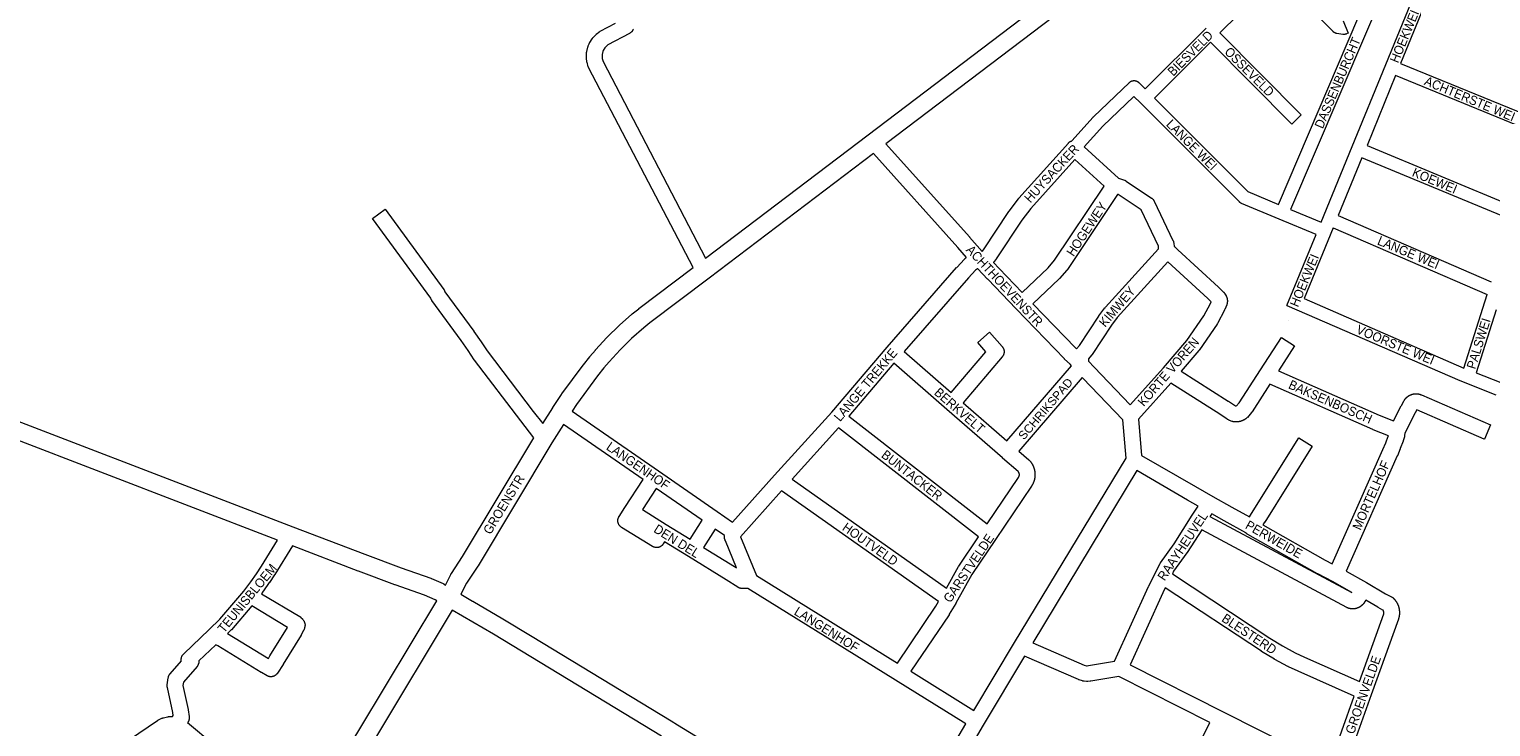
# Model space of a CAD drawing. Header units: metres. Extents: x 123819 to 142731, y 393440 to 405763.
# Tile 331 of 346: x 137604 to 138821, y 402487 to 403068. Entities that reach past the tile are written whole.
import ezdxf
from ezdxf.enums import TextEntityAlignment as Align

# ---------------------------------------------------------------- set-up
doc = ezdxf.new("R2010")
doc.units = ezdxf.units.M
doc.header["$MEASUREMENT"] = 0
for name, color, linetype, lineweight in [('gs-anno-wegen algemeen tekst', 7, 'Continuous', 0), ('gs-knt-aanvullende hoofdweg', 7, 'Continuous', 0), ('gs-knt-wegen algemeen', 7, 'Continuous', 0)]:
    doc.layers.add(name, color=color, linetype=linetype, lineweight=lineweight)
doc.styles.add('Style-Arial', font='arial.ttf')

msp = doc.modelspace()

# ---------------------------------------------------------------- linework, layer by layer
at = {"layer": 'gs-anno-wegen algemeen tekst', "color": 7, "linetype": 'Continuous'}
for p, q in [((138713.5, 402960.9), (138693.8, 402912.9)), ((138693.8, 402912.9), (138821, 402857.7)), ((138651.1, 402838), (138675.4, 402897.1)), ((138689.6, 402902.7), (138665.4, 402843.8)), ((138689.6, 402902.7), (138817.6, 402847.2)), ((138665.4, 402843.8), (138798.4, 402786)), ((138798.4, 402786), (138817.6, 402847.2)), ((138651.1, 402838), (138795, 402775.5)), ((138825.2, 402834.3), (138808.6, 402781.9)), ((138795, 402775.5), (138825, 402763.7)), ((138808.6, 402781.9), (138829, 402773.9))]:
    msp.add_line(p, q, dxfattribs=at)
at = {"layer": 'gs-anno-wegen algemeen tekst', "color": 7, "linetype": 'Continuous', "flags": 128}
for points in [[(138643.9, 402922.2), (138727, 403116.7)], [(138737, 403112), (138654, 402917.9)], [(138641.4, 403110.8), (138595.3, 403064.9)], [(138679.6, 402907.3), (138705.4, 402970.2), (138733.4, 403038.5), (138759.3, 403101.7)], [(138769.3, 403097), (138745.7, 403039.5)], [(138533, 403018.3), (138583.7, 403068.8)], [(138587.5, 403057.1), (138540.8, 403010.5)], [(138745.7, 403039.5), (138863.1, 402991.5)], [(138741.5, 403029.3), (138717.7, 402971.1)], [(138859.8, 402980.9), (138741.5, 403029.3)], [(138472.1, 402975.1), (138489.7, 402994.7), (138489.8, 402994.9), (138490, 402995), (138520, 403023.7), (138520.1, 403023.8), (138520.2, 403023.9), (138520.3, 403023.9), (138520.4, 403024), (138520.5, 403024.1), (138520.6, 403024.2), (138520.7, 403024.3), (138520.9, 403024.3), (138521, 403024.4), (138521.1, 403024.5), (138521.2, 403024.5), (138521.3, 403024.6), (138521.5, 403024.7), (138521.6, 403024.7), (138521.7, 403024.8), (138521.8, 403024.8), (138522, 403024.9), (138522.1, 403024.9), (138522.2, 403025), (138522.3, 403025), (138522.5, 403025), (138522.6, 403025.1), (138522.7, 403025.1), (138522.9, 403025.1), (138523, 403025.1), (138523.1, 403025.2), (138523.3, 403025.2), (138523.4, 403025.2), (138523.5, 403025.2), (138523.7, 403025.2), (138523.8, 403025.2), (138523.9, 403025.2), (138524.1, 403025.2), (138524.2, 403025.2), (138524.3, 403025.2), (138524.5, 403025.2), (138524.6, 403025.1), (138524.7, 403025.1), (138524.9, 403025.1), (138525, 403025.1), (138525.1, 403025), (138525.3, 403025), (138525.4, 403025), (138525.5, 403024.9), (138525.7, 403024.9), (138525.8, 403024.8), (138525.9, 403024.8), (138526, 403024.7), (138526.2, 403024.7), (138526.3, 403024.6), (138526.4, 403024.5), (138526.5, 403024.5), (138526.6, 403024.4), (138526.7, 403024.3), (138526.9, 403024.3), (138527, 403024.2), (138527.1, 403024.1), (138527.2, 403024), (138527.3, 403023.9), (138527.4, 403023.9), (138527.5, 403023.8), (138527.6, 403023.7), (138527.7, 403023.6), (138527.7, 403023.6)], [(138527.7, 403023.6), (138533, 403018.3)], [(138527.7, 403023.6), (138527.7, 403023.6), (138527.7, 403023.6)], [(138527.7, 403023.6), (138527.7, 403023.6), (138527.7, 403023.6)], [(138523.7, 403012), (138497.7, 402987.2)], [(138675.4, 402897.1), (138644.7, 402909.9), (138613.2, 402923), (138613, 402923.1), (138612.8, 402923.2), (138612.5, 402923.4), (138612.3, 402923.5), (138612.1, 402923.7), (138611.9, 402923.8), (138611.7, 402924), (138611.5, 402924.2), (138529.1, 403006.6), (138523.7, 403012)], [(138540.8, 403010.5), (138618.5, 402932.8), (138643.9, 402922.2)], [(138497.7, 402987.2), (138482.3, 402970)], [(138717.7, 402971.1), (138840.6, 402920.1)], [(138837.3, 402909.5), (138713.5, 402960.9)], [(138654, 402917.9), (138679.6, 402907.3)], [(138652, 402825.7), (138652, 402825.7), (138652, 402825.7)], [(138652, 402825.7), (138652, 402825.7), (138652, 402825.7)]]:
    msp.add_lwpolyline(points, dxfattribs=at)
for points in [[(138697.9, 403074.8), (138702.1, 403064.6, -0.384664), (138702.1, 403064.6), (138700.6, 403064), (138700.3, 403063.9), (138700.1, 403063.8), (138699.8, 403063.7), (138699.6, 403063.7), (138699.4, 403063.6), (138699.1, 403063.6), (138698.9, 403063.6), (138698.6, 403063.6), (138698.4, 403063.6), (138698.1, 403063.6), (138697.8, 403063.6), (138697.6, 403063.6), (138692.5, 403064.4), (138692.3, 403064.4), (138692, 403064.5), (138691.8, 403064.6), (138691.6, 403064.6), (138691.3, 403064.7), (138691.1, 403064.8), (138690.9, 403064.9), (138690.6, 403065.1), (138690.4, 403065.2), (138690.2, 403065.3), (138690, 403065.5), (138689.8, 403065.6), (138689.6, 403065.8), (138689.5, 403066), (138646.4, 403109.6)], [(138595.3, 403064.9), (138662.8, 402996.6, -0.390295), (138662.8, 402996.6), (138655, 402988.8), (138655, 402988.8)], [(138655, 402988.8, -0.254102), (138655, 402988.8), (138587.5, 403057.1)]]:
    msp.add_lwpolyline(points, format="xyb", dxfattribs=at)
at = {"layer": 'gs-knt-aanvullende hoofdweg', "color": 7, "linetype": 'Continuous', "flags": 128}
for points in [[(138167.2, 402877.5), (138302.5, 402980.1), (138618.9, 403220.2), (139261.1, 403709.1), (139323.8, 403756.7), (139323.8, 403756.7), (139403.3, 403816.9), (139471.9, 403868.7), (139471.9, 403868.7), (139471.9, 403868.7), (139472.1, 403868.9), (139472.4, 403869), (139491.6, 403881.4), (139491.8, 403881.6), (139492, 403881.7), (139492, 403881.7), (139517.8, 403896)], [(138625.5, 403202.1), (138625.3, 403202.2), (138625, 403202.3), (138624.6, 403202.4), (138624.3, 403202.5), (138624, 403202.7), (138623.6, 403202.9), (138623.3, 403203.1), (138623, 403203.3), (138622.7, 403203.5), (138622.4, 403203.7), (138622.2, 403203.9), (138317.2, 402972.5)], [(138306.8, 402964.6), (138170, 402860.8), (138120.8, 402823.5), (138115.6, 402819.3), (138105.4, 402810.5), (138095.9, 402801.1), (138086.8, 402791.2), (138082.5, 402786.1), (138077.3, 402779.4), (138059.6, 402755.6), (138056, 402750.1)], [(138031.6, 402739.7), (138039.9, 402752.9), (138039.9, 402753), (138047.1, 402764), (138047.3, 402764.2), (138047.4, 402764.4), (138065.3, 402788.4), (138065.4, 402788.5), (138070.8, 402795.4), (138070.9, 402795.6), (138075.4, 402800.9), (138075.6, 402801.1), (138084.9, 402811.4), (138085, 402811.5), (138085.2, 402811.7), (138095.1, 402821.4), (138095.2, 402821.5), (138095.4, 402821.7), (138105.8, 402830.8), (138106.1, 402831), (138111.5, 402835.3), (138111.6, 402835.4), (138156.7, 402869.6)], [(137324.3, 402860), (137324.4, 402859.9), (137327.7, 402856.4), (137335, 402849.5), (137342.7, 402843.2), (137346.6, 402840.4), (137355, 402835), (137363.7, 402830.4), (137372.8, 402826.4), (137521.7, 402769.8), (137521.7, 402769.8), (137823.7, 402653.9), (137883.4, 402631), (137913.7, 402619.7), (137938.5, 402611), (137938.7, 402610.9), (137939, 402610.8), (137948.6, 402606.6), (137948.9, 402606.4), (137949.2, 402606.3), (137949.5, 402606.1), (137950.6, 402605.4)], [(137810.9, 402642.7), (137516.3, 402755.8)], [(138048.9, 402739.1), (138039.2, 402723.6), (138039.2, 402723.6), (137977.7, 402621.3), (137977.5, 402621), (137968.2, 402607), (137963.5, 402597.7)], [(137950.6, 402605.4), (137955, 402614.2), (137955.2, 402614.5), (137955.2, 402614.6), (137955.2, 402614.6), (137955.3, 402614.6), (137955.3, 402614.7), (137955.5, 402615), (137964.9, 402629.2), (138023.3, 402726.4), (138023.3, 402726.4), (138024.3, 402727.9)], [(137943.3, 402592.3), (137942.1, 402593), (137933.2, 402596.9), (137908.7, 402605.6), (137908.5, 402605.6), (137878.1, 402616.9), (137878, 402616.9), (137823.2, 402638)], [(137838.8, 402419.1), (137841.4, 402423.5), (137841.4, 402423.6), (137841.6, 402423.9), (137849.1, 402435.7), (137879.4, 402485.8), (137943.3, 402592.3)], [(137963.5, 402597.7), (137973.2, 402592), (137973.3, 402592), (137998.3, 402577.3), (137998.3, 402577.3), (137998.4, 402577.3), (137998.4, 402577.3), (138022.9, 402562.5), (138022.9, 402562.5), (138138.4, 402492.4), (138138.5, 402492.4), (138143.8, 402489.1), (138143.8, 402489.1), (138143.8, 402489.1), (138208.8, 402449.5)], [(137956.2, 402584.5), (137893.2, 402479.7)], [(138130.5, 402479.6), (137990.7, 402564.4), (137956.2, 402584.5)]]:
    msp.add_lwpolyline(points, dxfattribs=at)
at = {"layer": 'gs-knt-wegen algemeen', "color": 7, "linetype": 'Continuous', "flags": 128}
for points in [[(138156.7, 402869.6), (138070, 403035.6), (138069.9, 403035.8), (138069.7, 403036.1), (138069.6, 403036.4), (138069.5, 403036.7), (138068.5, 403040.4), (138068.4, 403040.6), (138068.3, 403040.9), (138068.3, 403041.1), (138068.2, 403041.4), (138068, 403043.3), (138068, 403043.5), (138068, 403043.8), (138067.9, 403044), (138067.9, 403044.3), (138068.1, 403048.1), (138068.1, 403048.4), (138068.1, 403048.6), (138068.1, 403048.9), (138068.2, 403049.2), (138068.2, 403049.4), (138069.2, 403053.1), (138069.2, 403053.4), (138069.3, 403053.6), (138069.4, 403053.9), (138069.5, 403054.1), (138070.2, 403055.8), (138070.3, 403056.1), (138070.4, 403056.3), (138070.6, 403056.5), (138070.7, 403056.8), (138072.7, 403060), (138072.8, 403060.2), (138073, 403060.4), (138073.2, 403060.6), (138073.3, 403060.9), (138073.5, 403061.1), (138076.2, 403063.8), (138076.3, 403064), (138076.5, 403064.1), (138076.7, 403064.3), (138076.9, 403064.5), (138078.4, 403065.6), (138078.7, 403065.8), (138078.9, 403065.9), (138079.1, 403066), (138079.3, 403066.2), (138092.1, 403072.9)], [(138107, 403068), (138106.8, 403067.7), (138106.7, 403067.4), (138106.6, 403067.1), (138106.4, 403066.8), (138106.2, 403066.6), (138106.1, 403066.3), (138105.9, 403066.1), (138105.6, 403065.8), (138105.4, 403065.6), (138105.2, 403065.4), (138105, 403065.2), (138104.7, 403065), (138104.4, 403064.8), (138104.2, 403064.6), (138103.9, 403064.5), (138085.9, 403054.9), (138085.2, 403054.4), (138083.4, 403052.5), (138082, 403050.3), (138081.7, 403049.5), (138081.1, 403047), (138081, 403044.4), (138081.1, 403043.6), (138081.8, 403041), (138167.2, 402877.5)], [(138317.2, 402972.5), (138386.8, 402895.1), (138386.9, 402895), (138397.3, 402882.9)], [(138397.3, 402882.9), (138398.4, 402884.3), (138419.6, 402916.3), (138419.8, 402916.5), (138419.9, 402916.6), (138427.6, 402926.9), (138427.8, 402927.1), (138428, 402927.3), (138469.1, 402973.2), (138469.2, 402973.4), (138469.3, 402973.5), (138469.4, 402973.6), (138469.5, 402973.7), (138469.7, 402973.8), (138469.8, 402973.9), (138469.9, 402974), (138470, 402974.1), (138470.2, 402974.2), (138470.3, 402974.3), (138470.4, 402974.4), (138470.6, 402974.4), (138470.7, 402974.5), (138470.8, 402974.6), (138471, 402974.7), (138471.1, 402974.8), (138471.3, 402974.8), (138471.4, 402974.9), (138471.6, 402974.9), (138471.7, 402975), (138471.9, 402975), (138472, 402975.1), (138472.1, 402975.1)], [(138482.3, 402970), (138510.8, 402944), (138515.7, 402942.4), (138515.9, 402942.3), (138516.2, 402942.2), (138516.5, 402942), (138516.7, 402941.9), (138517, 402941.8), (138517.2, 402941.6)], [(138384.3, 402878), (138377.1, 402886.4), (138306.8, 402964.6)], [(138474.4, 402959.6), (138437.8, 402918.8), (138430.4, 402908.9)], [(138430.6, 402848.9), (138452.3, 402869.4), (138457.7, 402875.6), (138498.9, 402937.3), (138474.4, 402959.6)], [(138517.2, 402941.6), (138538.4, 402927.4), (138538.6, 402927.2), (138538.9, 402927.1), (138539.1, 402926.8), (138539.3, 402926.6), (138539.6, 402926.4), (138539.8, 402926.2), (138540, 402925.9), (138540.1, 402925.7), (138540.3, 402925.4), (138540.5, 402925.1), (138540.6, 402924.8), (138556.2, 402892.1), (138556.4, 402891.8), (138556.5, 402891.5), (138556.6, 402891.2), (138556.7, 402890.9), (138556.7, 402890.6), (138556.8, 402890.3), (138556.8, 402890), (138557.1, 402887.2)], [(138544.2, 402885.3), (138544, 402887.5), (138529.6, 402917.6), (138510.7, 402930.3), (138510, 402930.5), (138468.3, 402868), (138468.1, 402867.8), (138468, 402867.5), (138467.8, 402867.3), (138461.8, 402860.6), (138461.6, 402860.4), (138461.4, 402860.2), (138439.6, 402839.5)], [(138430.4, 402908.9), (138409.1, 402876.8), (138408.9, 402876.6), (138408.8, 402876.4), (138407.3, 402874.5), (138407.1, 402874.3), (138407, 402874.2), (138406.8, 402874), (138406.7, 402873.9)], [(138476, 402801.9), (138478.3, 402804.7), (138494.4, 402829.1), (138494.5, 402829.2), (138494.6, 402829.4), (138499.6, 402836), (138499.8, 402836.2), (138500, 402836.5), (138544.2, 402885.3)], [(138557.1, 402887.2), (138557.4, 402887), (138557.6, 402886.9), (138557.8, 402886.7), (138560.3, 402884.2), (138594, 402853.4), (138594.1, 402853.3), (138598.3, 402849.2), (138598.5, 402849), (138598.7, 402848.8), (138598.9, 402848.5), (138599.1, 402848.3), (138599.3, 402848), (138599.4, 402847.8), (138600.4, 402846), (138600.6, 402845.8), (138600.7, 402845.5), (138600.8, 402845.2), (138600.9, 402844.9), (138601, 402844.6), (138601.1, 402844.3), (138601.2, 402844), (138601.4, 402843.1), (138601.4, 402842.8), (138601.5, 402842.5), (138601.5, 402842.2), (138601.5, 402841.9), (138601.5, 402841.6), (138601.5, 402841.3), (138601.4, 402840.4), (138601.4, 402840.1), (138601.3, 402839.9), (138601.3, 402839.6), (138601.2, 402839.3), (138601.1, 402839), (138601, 402838.8), (138600.9, 402838.5), (138599.3, 402834.6), (138599.2, 402834.3), (138599.1, 402834), (138593.3, 402823.1), (138593.1, 402822.8), (138593, 402822.6), (138592.9, 402822.4), (138578.2, 402801.2), (138578.1, 402801), (138577.9, 402800.9), (138577.8, 402800.7)], [(138189.6, 402657.8), (138224.6, 402696.8), (138224.6, 402696.8), (138272.1, 402749.3), (138318.2, 402803.3), (138318.2, 402803.4), (138318.2, 402803.4), (138376.1, 402869.6), (138376.2, 402869.7), (138382.6, 402876.6), (138382.8, 402876.8), (138383, 402877), (138383.2, 402877.2), (138383.4, 402877.4), (138383.7, 402877.6), (138384.3, 402878)], [(138393.8, 402868.6), (138393.5, 402868.5), (138391.7, 402867.3), (138385.9, 402861), (138332.3, 402799.7)], [(138471.7, 402787.9), (138470.6, 402789.1), (138466, 402793.4), (138465.9, 402793.5), (138465.8, 402793.7), (138425.7, 402835.2), (138402, 402859.8), (138401.9, 402859.9), (138393.8, 402868.6)], [(138406.7, 402873.9), (138411.4, 402868.8), (138430.6, 402848.9)], [(138551.8, 402874.3), (138509.8, 402827.9), (138505.1, 402821.7), (138489, 402797.2), (138488.8, 402797), (138488.7, 402796.8), (138488.5, 402796.6), (138486, 402793.6), (138485.8, 402793.4), (138485.8, 402791.8)], [(138520.6, 402755.3), (138548.3, 402786.2), (138567.7, 402808.9), (138581.9, 402829.5), (138587.4, 402839.8), (138587.9, 402841.1), (138585.1, 402843.8), (138551.8, 402874.3)], [(138439.6, 402839.5), (138475, 402802.8), (138476, 402801.9)], [(138414.1, 402795.3), (138381.5, 402757), (138418, 402725.3)], [(138577.8, 402800.7), (138563, 402783.4)], [(138323.8, 402789.9), (138286.3, 402746)], [(138414.4, 402711.2), (138368, 402751.4), (138323.8, 402789.9)], [(138418, 402725.3), (138471.7, 402787.9)], [(138485.8, 402791.8), (138490.5, 402786.6), (138520.6, 402755.3)], [(138644.1, 402783.7), (138727.8, 402746.7), (138739.8, 402741.9)], [(138390.4, 402501), (138424.4, 402557.6), (138424.4, 402557.7), (138517.1, 402711), (138514.5, 402742.9), (138481.1, 402777.6), (138480.9, 402777.8), (138480.5, 402778.2)], [(138480.5, 402778.2), (138427.9, 402716.8)], [(138554.4, 402773.5), (138527.5, 402743.5)], [(138735.5, 402729.6), (138722.8, 402734.6), (138722.6, 402734.7), (138636.9, 402772.6), (138622, 402749.6), (138621.8, 402749.4), (138621.7, 402749.2), (138621.5, 402749), (138618.1, 402744.9), (138617.9, 402744.7), (138617.7, 402744.5), (138617.5, 402744.3), (138617.2, 402744.1), (138617, 402743.9), (138616.9, 402743.8), (138616.8, 402743.7), (138616.7, 402743.7), (138616.6, 402743.6), (138616.4, 402743.5), (138616.3, 402743.4), (138616.2, 402743.3), (138616.1, 402743.3), (138616, 402743.2), (138615.9, 402743.1), (138615.7, 402743), (138615.6, 402743), (138615.5, 402742.9), (138615.4, 402742.8), (138615.2, 402742.8), (138615.1, 402742.7), (138615, 402742.6), (138614.9, 402742.6), (138614.7, 402742.5), (138614.6, 402742.4), (138614.5, 402742.4), (138614.4, 402742.3), (138614.2, 402742.3), (138614.1, 402742.2), (138614, 402742.1), (138613.8, 402742.1), (138613.7, 402742), (138613.6, 402742), (138613.4, 402741.9), (138613.3, 402741.9), (138613.2, 402741.8), (138613.1, 402741.8), (138612.9, 402741.8), (138612.8, 402741.7), (138612.6, 402741.7), (138612.5, 402741.6), (138612.4, 402741.6), (138612.2, 402741.6), (138612.1, 402741.5), (138612, 402741.5), (138611.8, 402741.4), (138611.7, 402741.4), (138611.6, 402741.4), (138611.4, 402741.4), (138611.3, 402741.3), (138611.1, 402741.3), (138611, 402741.3), (138610.9, 402741.2), (138610.7, 402741.2), (138610.6, 402741.2), (138610.5, 402741.2), (138610.3, 402741.2), (138610.2, 402741.1), (138610, 402741.1), (138609.9, 402741.1), (138609.8, 402741.1), (138609.6, 402741.1), (138609.5, 402741.1), (138609.3, 402741.1), (138609.2, 402741.1), (138609.1, 402741.1), (138608.9, 402741.1), (138608.8, 402741.1), (138608.6, 402741.1), (138608.4, 402741.1), (138608.2, 402741.1), (138607.9, 402741.1), (138607.1, 402741.2), (138606.8, 402741.2), (138606.5, 402741.3), (138606.2, 402741.3), (138606, 402741.4), (138605.7, 402741.5), (138605.4, 402741.6), (138603.3, 402742.3), (138603.1, 402742.4), (138602.9, 402742.5), (138602.6, 402742.7), (138602.4, 402742.8), (138601.6, 402743.2), (138601.4, 402743.3), (138601.2, 402743.5), (138595.1, 402747.6), (138554.4, 402773.5)], [(138739.8, 402741.9), (138746.2, 402754.6), (138746.3, 402754.8), (138748.7, 402759), (138748.8, 402759.3), (138748.9, 402759.5), (138749, 402759.6), (138749.1, 402759.7), (138749.2, 402759.8), (138749.2, 402759.9), (138749.3, 402760), (138749.4, 402760.1), (138749.5, 402760.2), (138749.5, 402760.3), (138749.6, 402760.4), (138749.7, 402760.5), (138749.8, 402760.6), (138749.9, 402760.7), (138749.9, 402760.8), (138750, 402760.9), (138750.1, 402761), (138750.2, 402761), (138750.3, 402761.1), (138750.4, 402761.2), (138750.5, 402761.3), (138750.6, 402761.4), (138750.6, 402761.5), (138750.7, 402761.6), (138750.8, 402761.7), (138750.9, 402761.7), (138751, 402761.8), (138751.1, 402761.9), (138751.2, 402762), (138751.3, 402762.1), (138751.4, 402762.1), (138751.5, 402762.2), (138751.6, 402762.3), (138751.7, 402762.4), (138751.8, 402762.4), (138751.9, 402762.5), (138752, 402762.6), (138752.1, 402762.6), (138752.2, 402762.7), (138752.3, 402762.8), (138752.4, 402762.9), (138752.5, 402762.9), (138752.6, 402763), (138752.8, 402763), (138752.9, 402763.1), (138753, 402763.2), (138753.1, 402763.2), (138753.2, 402763.3), (138753.3, 402763.3), (138753.4, 402763.4), (138753.5, 402763.5), (138753.6, 402763.5), (138753.8, 402763.6), (138753.9, 402763.6), (138754, 402763.7), (138754.1, 402763.7), (138754.2, 402763.8), (138754.3, 402763.8), (138754.4, 402763.8), (138754.6, 402763.9), (138754.7, 402763.9), (138754.8, 402764), (138754.9, 402764), (138755, 402764), (138755.2, 402764.1), (138755.3, 402764.1), (138755.4, 402764.2), (138755.5, 402764.2), (138755.6, 402764.2), (138755.8, 402764.3), (138755.9, 402764.3), (138756, 402764.3), (138756.1, 402764.3), (138756.2, 402764.4), (138756.4, 402764.4), (138756.5, 402764.4), (138756.6, 402764.4), (138756.7, 402764.4), (138756.9, 402764.5), (138757, 402764.5), (138757.1, 402764.5), (138757.2, 402764.5), (138757.4, 402764.5), (138757.5, 402764.5), (138757.6, 402764.5), (138757.7, 402764.6), (138757.9, 402764.6), (138758, 402764.6), (138758.1, 402764.6), (138758.2, 402764.6), (138758.4, 402764.6), (138758.5, 402764.6), (138758.6, 402764.6), (138758.7, 402764.6), (138758.9, 402764.6), (138759, 402764.6), (138759.1, 402764.6), (138759.2, 402764.6), (138759.4, 402764.6), (138759.5, 402764.5), (138759.6, 402764.5), (138759.7, 402764.5), (138759.9, 402764.5), (138760, 402764.5), (138760.1, 402764.5), (138760.2, 402764.5), (138760.3, 402764.4), (138760.5, 402764.4), (138760.6, 402764.4), (138760.7, 402764.4), (138760.8, 402764.3), (138761, 402764.3), (138761.1, 402764.3), (138761.2, 402764.3), (138761.3, 402764.2), (138761.4, 402764.2), (138761.6, 402764.2), (138761.7, 402764.1), (138761.8, 402764.1), (138761.9, 402764.1), (138762, 402764), (138762.2, 402764), (138762.3, 402763.9), (138762.4, 402763.9), (138762.5, 402763.9), (138762.6, 402763.8), (138762.7, 402763.8), (138762.9, 402763.7), (138763, 402763.7), (138763.1, 402763.6)], [(138056, 402750.1), (138128, 402700.3)], [(138115.3, 402693.2), (138048.9, 402739.1)], [(138277.7, 402736.2), (138239.2, 402693.5)], [(138394.3, 402645.5), (138277.7, 402736.2)], [(138286.3, 402746), (138401.6, 402656.3)], [(138527.5, 402743.5), (138530, 402713.3)], [(138688.8, 402623.1), (138731, 402718.1), (138733.3, 402723.6), (138735.4, 402729.3), (138735.5, 402729.6)], [(138401.6, 402656.3), (138427.7, 402695), (138427.7, 402695.1), (138427.7, 402695.1), (138427.8, 402695.2), (138427.8, 402695.3), (138427.8, 402695.3), (138427.9, 402695.4), (138427.9, 402695.5), (138427.9, 402695.6), (138428, 402695.6), (138428, 402695.7), (138428, 402695.8), (138428.1, 402695.9), (138428.1, 402695.9), (138428.1, 402696), (138428.1, 402696.1), (138428.2, 402696.2), (138428.2, 402696.2), (138428.2, 402696.3), (138428.2, 402696.4), (138428.2, 402696.5), (138428.2, 402696.6), (138428.2, 402696.6), (138428.3, 402696.7), (138428.3, 402696.8), (138428.3, 402696.9), (138428.3, 402697), (138428.3, 402697), (138428.3, 402697.1), (138428.3, 402697.2), (138428.3, 402697.3), (138428.3, 402697.4), (138428.3, 402697.4), (138428.3, 402697.5), (138428.3, 402697.6), (138428.3, 402697.7), (138428.3, 402697.8), (138428.3, 402697.8), (138428.3, 402697.9), (138428.2, 402698), (138428.2, 402698.1), (138428.2, 402698.2), (138428.2, 402698.2), (138428.2, 402698.3), (138428.2, 402698.4), (138428.1, 402698.5), (138428.1, 402698.6), (138428.1, 402698.6), (138428.1, 402698.7), (138428, 402698.8), (138428, 402698.9), (138428, 402698.9), (138428, 402699), (138427.9, 402699.1), (138427.9, 402699.2), (138427.9, 402699.2), (138427.8, 402699.3), (138427.8, 402699.4), (138427.7, 402699.4), (138427.7, 402699.5), (138427.7, 402699.6), (138427.6, 402699.7), (138427.6, 402699.7), (138427.5, 402699.8), (138427.5, 402699.9), (138427.4, 402700), (138414.4, 402711.1), (138414.4, 402711.2)], [(138414.4, 402711.2), (138414.4, 402711.2), (138414.4, 402711.2)], [(138414.4, 402711.2), (138414.4, 402711.2), (138414.4, 402711.2)], [(138427.9, 402716.8), (138436.3, 402709.5), (138436.4, 402709.3), (138436.6, 402709.2), (138436.8, 402709), (138436.9, 402708.8), (138437.5, 402708.2), (138437.7, 402708), (138437.8, 402707.8), (138437.9, 402707.7), (138438, 402707.6), (138438.1, 402707.4), (138438.2, 402707.3), (138438.3, 402707.2), (138438.4, 402707), (138438.5, 402706.9), (138438.5, 402706.7), (138438.6, 402706.6), (138438.7, 402706.5), (138438.8, 402706.3), (138438.9, 402706.2), (138439, 402706), (138439.1, 402705.9), (138439.1, 402705.8), (138439.2, 402705.6), (138439.3, 402705.5), (138439.4, 402705.3), (138439.4, 402705.2), (138439.5, 402705), (138439.6, 402704.9), (138439.7, 402704.7), (138439.7, 402704.6), (138439.8, 402704.4), (138439.9, 402704.3), (138439.9, 402704.1), (138440, 402704), (138440.1, 402703.8), (138440.1, 402703.7), (138440.2, 402703.5), (138440.2, 402703.4), (138440.3, 402703.2), (138440.3, 402703), (138440.4, 402702.9), (138440.4, 402702.7), (138440.5, 402702.6), (138440.5, 402702.4), (138440.6, 402702.3), (138440.6, 402702.1), (138440.7, 402701.9), (138440.7, 402701.8), (138440.8, 402701.6), (138440.8, 402701.5), (138440.8, 402701.3), (138440.9, 402701.1), (138440.9, 402701), (138441, 402700.8), (138441, 402700.7), (138441, 402700.5), (138441, 402700.3), (138441.1, 402700.2), (138441.1, 402700), (138441.1, 402699.8), (138441.2, 402699.7), (138441.2, 402699.5), (138441.2, 402699.4), (138441.2, 402699.2), (138441.2, 402699), (138441.2, 402698.9), (138441.3, 402698.7), (138441.3, 402698.5), (138441.3, 402698.4), (138441.3, 402698.2), (138441.3, 402698), (138441.3, 402697.9), (138441.3, 402697.7), (138441.3, 402697.5), (138441.3, 402697.4), (138441.3, 402697.2), (138441.3, 402697.1), (138441.3, 402696.9), (138441.3, 402696.7), (138441.3, 402696.6), (138441.3, 402696.4), (138441.3, 402696.2), (138441.3, 402696.1), (138441.3, 402695.9), (138441.2, 402695.7), (138441.2, 402695.6), (138441.2, 402695.4), (138441.2, 402695.2), (138441.2, 402695.1), (138441.2, 402694.9), (138441.1, 402694.8), (138441.1, 402694.6), (138441.1, 402694.4), (138441.1, 402694.3), (138441, 402694.1), (138441, 402693.9), (138441, 402693.8), (138440.9, 402693.6), (138440.9, 402693.5), (138440.9, 402693.3), (138440.8, 402693.1), (138440.8, 402693), (138440.7, 402692.8), (138440.7, 402692.7), (138440.6, 402692.5), (138440.6, 402692.3), (138440.6, 402692.2), (138440.5, 402692), (138440.5, 402691.9), (138440.4, 402691.7), (138440.4, 402691.6), (138440.3, 402691.4), (138440.2, 402691.2), (138440.2, 402691.1), (138440.1, 402690.9), (138440.1, 402690.8), (138440, 402690.6), (138439.9, 402690.5), (138439.9, 402690.3), (138439.8, 402690.2), (138439.7, 402690), (138439.7, 402689.9), (138439.6, 402689.7), (138439.5, 402689.6), (138439.5, 402689.4), (138439.4, 402689.3), (138439.3, 402689.1), (138439.2, 402689), (138439.1, 402688.8), (138439.1, 402688.7), (138439, 402688.6), (138438.9, 402688.4), (138438.8, 402688.3), (138438.7, 402688.1), (138438.6, 402688), (138438.5, 402687.8), (138438.5, 402687.8), (138438.5, 402687.8)], [(138672, 402721), (138632.6, 402657.8), (138632.5, 402657.7), (138631, 402655.4), (138682.9, 402626.1), (138688.8, 402623.1)], [(138128, 402700.3), (138176.8, 402666.6), (138189.6, 402657.8)], [(138526, 402700.6), (138439.4, 402557.3)], [(138577.1, 402671.1), (138568.4, 402676), (138568.3, 402676.1), (138526, 402700.6)], [(138153, 402629.1), (138133, 402641.4), (138131.9, 402639.6), (138131.8, 402639.4), (138131.6, 402639.1), (138131.4, 402638.9), (138131.2, 402638.6), (138130.9, 402638.4), (138130.7, 402638.2), (138130.5, 402638), (138130.2, 402637.8), (138129.9, 402637.6), (138129.7, 402637.4), (138129.4, 402637.3), (138129.1, 402637.1), (138128.8, 402637), (138128.5, 402636.9), (138128.2, 402636.8), (138127.9, 402636.7), (138127.6, 402636.7), (138127.3, 402636.6), (138127, 402636.6), (138126.6, 402636.6), (138126.3, 402636.6), (138126, 402636.6), (138125.7, 402636.6), (138125.4, 402636.6), (138125.1, 402636.7), (138124.7, 402636.8), (138124.4, 402636.9), (138124.1, 402637), (138123.8, 402637.1), (138123.5, 402637.2), (138123.3, 402637.4), (138123, 402637.5), (138097.2, 402653.4), (138096.9, 402653.6), (138096.7, 402653.7), (138096.4, 402653.9), (138096.2, 402654.1), (138096, 402654.4), (138095.7, 402654.6), (138095.5, 402654.8), (138095.3, 402655.1), (138095.2, 402655.4), (138095, 402655.6), (138094.8, 402655.9), (138094.7, 402656.2), (138094.6, 402656.5), (138094.5, 402656.8), (138094.4, 402657.1), (138094.3, 402657.4), (138094.2, 402657.7), (138094.2, 402658), (138094.1, 402658.3), (138094.1, 402658.6), (138094.1, 402658.9), (138094.1, 402659.3), (138094.1, 402659.6), (138094.2, 402659.9), (138094.2, 402660.2), (138094.3, 402660.5), (138094.4, 402660.8), (138094.5, 402661.1), (138094.6, 402661.4), (138094.7, 402661.7), (138094.9, 402662), (138095, 402662.3), (138095.2, 402662.5), (138100, 402669.8), (138115.3, 402693.2)], [(138126.1, 402685.8), (138114.5, 402668.2), (138134.4, 402655.9), (138154.3, 402643.5)], [(138154.3, 402643.5), (138164.3, 402659.4), (138126.1, 402685.8)], [(138239.2, 402693.5), (138367.6, 402602.9)], [(138438.5, 402687.8), (138408.5, 402643.2), (138388.8, 402614.1), (138375.4, 402590.2), (138375.4, 402590.1), (138370, 402581.1), (138369.9, 402580.9), (138369.8, 402580.7), (138337.9, 402533.6)], [(138230.4, 402683.8), (138196.2, 402645.6)], [(138361.1, 402591.6), (138230.4, 402683.8)], [(138507.5, 402541.9), (138535.9, 402604.3), (138536, 402604.5), (138545.3, 402623.1), (138545.4, 402623.3), (138545.5, 402623.5), (138545.7, 402623.8), (138545.8, 402624), (138557.1, 402639.6), (138572.3, 402663.5), (138577.1, 402671.1)], [(138588.4, 402664.6), (138587, 402662.5)], [(138587, 402662.5), (138705.2, 402599.1), (138705.2, 402599.2), (138688.9, 402608.4), (138676.8, 402614.6), (138676.6, 402614.7), (138618.5, 402647.5), (138618.2, 402647.7), (138618, 402647.8), (138617.7, 402648), (138617.5, 402648.2), (138617.2, 402648.4), (138617, 402648.7), (138616.8, 402648.9), (138598.8, 402658.7), (138598.7, 402658.8), (138588.4, 402664.6)], [(138191.2, 402620.7), (138192.8, 402619.7), (138183.6, 402642.1), (138183.5, 402642.3), (138183.4, 402642.5), (138183.3, 402642.8), (138183.1, 402643.6), (138183, 402643.9), (138182.9, 402644.3), (138182.9, 402644.6), (138182.8, 402644.9), (138182.8, 402645.2), (138182.8, 402645.5), (138182.8, 402645.8), (138182.9, 402646.6), (138175, 402652), (138165.4, 402636.7), (138191.1, 402620.8), (138191.2, 402620.7), (138191.2, 402620.7), (138191.2, 402620.7)], [(138580.1, 402651.4), (138567.9, 402632.4), (138567.8, 402632.2), (138567.7, 402632.1), (138556.7, 402616.8), (138555.7, 402614.8)], [(138716.6, 402592.7), (138716, 402591.7), (138715.9, 402591.5), (138715.9, 402591.4), (138715.8, 402591.3), (138715.7, 402591.2), (138715.7, 402591.1), (138715.6, 402591), (138715.5, 402590.8), (138715.4, 402590.7), (138715.4, 402590.6), (138715.3, 402590.5), (138715.2, 402590.4), (138715.1, 402590.3), (138715.1, 402590.2), (138715, 402590.1), (138714.9, 402590), (138714.8, 402589.9), (138714.7, 402589.8), (138714.6, 402589.7), (138714.6, 402589.6), (138714.5, 402589.5), (138714.4, 402589.4), (138714.3, 402589.3), (138714.2, 402589.2), (138714.1, 402589.1), (138714, 402589), (138713.9, 402588.9), (138713.8, 402588.8), (138713.7, 402588.7), (138713.6, 402588.6), (138713.5, 402588.5), (138713.4, 402588.4), (138713.3, 402588.3), (138713.2, 402588.3), (138713.1, 402588.2), (138713, 402588.1), (138712.9, 402588), (138712.8, 402587.9), (138712.7, 402587.8), (138712.6, 402587.8), (138712.5, 402587.7), (138712.4, 402587.6), (138712.3, 402587.5), (138712.2, 402587.5), (138712, 402587.4), (138711.9, 402587.3), (138711.8, 402587.2), (138711.7, 402587.2), (138711.6, 402587.1), (138711.5, 402587), (138711.4, 402587), (138711.2, 402586.9), (138711.1, 402586.8), (138711, 402586.8), (138710.9, 402586.7), (138710.8, 402586.7), (138710.6, 402586.6), (138710.5, 402586.6), (138710.4, 402586.5), (138710.3, 402586.5), (138710.2, 402586.4), (138710, 402586.4), (138709.9, 402586.3), (138709.8, 402586.3), (138709.7, 402586.2), (138709.5, 402586.2), (138709.4, 402586.1), (138709.3, 402586.1), (138709.1, 402586), (138709, 402586), (138708.9, 402586), (138708.8, 402585.9), (138708.6, 402585.9), (138708.5, 402585.9), (138708.4, 402585.8), (138708.2, 402585.8), (138708.1, 402585.8), (138708, 402585.8), (138707.8, 402585.7), (138707.7, 402585.7), (138707.6, 402585.7), (138707.5, 402585.7), (138707.3, 402585.7), (138707.2, 402585.6), (138707.1, 402585.6), (138706.9, 402585.6), (138706.8, 402585.6), (138706.7, 402585.6), (138706.5, 402585.6), (138706.4, 402585.6), (138706.3, 402585.6), (138706.1, 402585.6), (138706, 402585.6), (138705.9, 402585.6), (138705.7, 402585.6), (138705.6, 402585.6), (138705.5, 402585.6), (138705.3, 402585.6), (138705.2, 402585.6), (138705.1, 402585.6), (138704.9, 402585.6), (138704.8, 402585.6), (138704.7, 402585.6), (138704.5, 402585.6), (138704.4, 402585.7), (138704.3, 402585.7), (138704.1, 402585.7), (138704, 402585.7), (138703.9, 402585.7), (138703.7, 402585.8), (138703.6, 402585.8), (138703.5, 402585.8), (138703.3, 402585.8), (138703.2, 402585.9), (138703.1, 402585.9), (138702.9, 402585.9), (138702.8, 402586), (138702.7, 402586), (138702.6, 402586), (138702.4, 402586.1), (138702.3, 402586.1), (138702.2, 402586.2), (138702.1, 402586.2), (138701.9, 402586.2), (138701.8, 402586.3), (138701.7, 402586.3), (138701.6, 402586.4), (138701.4, 402586.4), (138701.3, 402586.5), (138701, 402586.6), (138700.8, 402586.7), (138580.1, 402651.4)], [(137721.4, 402531.6), (137730.8, 402542.4), (137730.7, 402542.4), (137730.7, 402542.8), (137730.7, 402543.1), (137730.7, 402543.4), (137730.7, 402543.7), (137730.7, 402544), (137730.7, 402544.3), (137730.8, 402544.6), (137730.8, 402544.9), (137730.9, 402545.2), (137731, 402545.5), (137731.1, 402545.8), (137731.2, 402546.1), (137731.4, 402546.4), (137731.5, 402546.7), (137731.7, 402546.9), (137731.9, 402547.2), (137732, 402547.4), (137732.2, 402547.7), (137732.5, 402547.9), (137732.7, 402548.1), (137754, 402568.5), (137762.7, 402576.9), (137782.8, 402600.4), (137788.6, 402608.1), (137793.3, 402614.8), (137797.5, 402621.1), (137810.9, 402642.7)], [(137823.2, 402638), (137808.5, 402614.1), (137808.4, 402613.9), (137804.1, 402607.5), (137804, 402607.4), (137799.2, 402600.5), (137799, 402600.3), (137797.5, 402598.2)], [(138196.2, 402645.6), (138209.6, 402613.3), (138326.9, 402540.5)], [(138367.6, 402602.9), (138377.6, 402620.7), (138377.7, 402620.9), (138377.9, 402621.1), (138394.3, 402645.5)], [(138383.8, 402489.8), (138325.3, 402526.1), (138202.4, 402602.4), (138197.4, 402602.5), (138197.1, 402602.5), (138196.8, 402602.6), (138196.5, 402602.6), (138196.2, 402602.7), (138195.9, 402602.7), (138195.6, 402602.8), (138195.4, 402602.9), (138195.1, 402603), (138194.8, 402603.1), (138194.6, 402603.2), (138194.3, 402603.4), (138194, 402603.5), (138184.3, 402609.7), (138153, 402629.1)], [(138153, 402629.1), (138153, 402629.1), (138153, 402629.1)], [(138153, 402629.1), (138153, 402629.1), (138153, 402629.1)], [(138555.7, 402614.8), (138636.9, 402561.2), (138647.3, 402554.8), (138657.9, 402549.1), (138665.8, 402545.5), (138711.4, 402525.1)], [(138700.3, 402616.9), (138717.2, 402607.4), (138717.2, 402607.4)], [(138549.8, 402603.1), (138547.7, 402598.8), (138520.6, 402539)], [(138707, 402512.8), (138660.4, 402533.6), (138660.3, 402533.6), (138652.3, 402537.4), (138652.1, 402537.5), (138651.9, 402537.5), (138640.9, 402543.4), (138640.8, 402543.5), (138640.6, 402543.6), (138630, 402550.2), (138629.8, 402550.3), (138549.8, 402603.1)], [(138717.2, 402607.4), (138733.1, 402598.2), (138738.2, 402595.5), (138738.4, 402595.4), (138738.7, 402595.2), (138738.9, 402595), (138739.2, 402594.9), (138739.4, 402594.7), (138739.6, 402594.5), (138739.7, 402594.4), (138739.8, 402594.3), (138739.9, 402594.2), (138740, 402594.1), (138740.1, 402593.9), (138740.2, 402593.8), (138740.3, 402593.7), (138740.4, 402593.6), (138740.5, 402593.5), (138740.6, 402593.4), (138740.7, 402593.3), (138740.8, 402593.2), (138740.9, 402593.1), (138741, 402593), (138741.1, 402592.8), (138741.2, 402592.7), (138741.3, 402592.6), (138741.3, 402592.5), (138741.4, 402592.4), (138741.5, 402592.3), (138741.6, 402592.1), (138741.7, 402592), (138741.8, 402591.9), (138741.9, 402591.8), (138741.9, 402591.7), (138742, 402591.5), (138742.1, 402591.4), (138742.2, 402591.3), (138742.3, 402591.2), (138742.3, 402591), (138742.4, 402590.9), (138742.5, 402590.8), (138742.5, 402590.7), (138742.6, 402590.5), (138742.7, 402590.4), (138742.8, 402590.3), (138742.8, 402590.1), (138742.9, 402590), (138743, 402589.9), (138743, 402589.8), (138743.1, 402589.6), (138743.2, 402589.5), (138743.2, 402589.4), (138743.3, 402589.2), (138743.3, 402589.1), (138743.4, 402589), (138743.4, 402588.8), (138743.5, 402588.7), (138743.6, 402588.6), (138743.6, 402588.4), (138743.7, 402588.3), (138743.7, 402588.1), (138743.8, 402588), (138743.8, 402587.9), (138743.9, 402587.7), (138743.9, 402587.6), (138744, 402587.5), (138744, 402587.3), (138744, 402587.2), (138744.1, 402587), (138744.1, 402586.9), (138744.2, 402586.8), (138744.2, 402586.6), (138744.2, 402586.5), (138744.3, 402586.3), (138744.3, 402586.2), (138744.3, 402586), (138744.4, 402585.9), (138744.4, 402585.8), (138744.4, 402585.6), (138744.5, 402585.5), (138744.5, 402585.3), (138744.5, 402585.2), (138744.5, 402585), (138744.5, 402584.9), (138744.6, 402584.7), (138744.6, 402584.6), (138744.6, 402584.5), (138744.6, 402584.3), (138744.6, 402584.2), (138744.7, 402584), (138744.7, 402583.9), (138744.7, 402583.7), (138744.7, 402583.6), (138744.7, 402583.4), (138744.7, 402583.3), (138744.7, 402583.1), (138744.7, 402583), (138744.7, 402582.9), (138744.7, 402582.7), (138744.7, 402582.6), (138744.7, 402582.4), (138744.7, 402582.3), (138744.7, 402582.1), (138744.7, 402582), (138744.7, 402581.8), (138744.7, 402581.7), (138744.7, 402581.5), (138744.7, 402581.4), (138744.7, 402581.2), (138744.7, 402581.1), (138744.7, 402581), (138744.7, 402580.8), (138744.7, 402580.7), (138744.6, 402580.5), (138744.6, 402580.4), (138744.6, 402580.2), (138744.6, 402580.1), (138744.6, 402579.9), (138744.5, 402579.8), (138744.5, 402579.7), (138744.5, 402579.5), (138744.5, 402579.4), (138744.4, 402579.2), (138744.4, 402579.1), (138744.4, 402578.9), (138744.4, 402578.8), (138744.3, 402578.6), (138744.3, 402578.5), (138744.3, 402578.4), (138744.2, 402578.2), (138744.2, 402578.1), (138744.2, 402577.9), (138744.1, 402577.8), (138744.1, 402577.7), (138744, 402577.5), (138744, 402577.4), (138743.9, 402577.2), (138743.9, 402577), (138721.2, 402514.1)], [(138717.2, 402607.4), (138717.2, 402607.4), (138717.2, 402607.4)], [(138717.2, 402607.4), (138717.2, 402607.4), (138717.2, 402607.4)], [(137797.5, 402598.2), (137829.3, 402579.2), (137829.6, 402579), (137829.9, 402578.8), (137830.1, 402578.6), (137830.3, 402578.4), (137830.6, 402578.2), (137831.3, 402577.5), (137831.5, 402577.3), (137831.7, 402577), (137831.9, 402576.8), (137832.1, 402576.5), (137832.5, 402575.8), (137832.7, 402575.6), (137832.9, 402575.3), (137833, 402575), (137833.1, 402574.8), (137833.3, 402574.5), (137833.4, 402574.2), (137833.4, 402573.9), (137833.5, 402573.6), (137833.6, 402573.3), (137833.6, 402573), (137833.7, 402572.6), (137833.7, 402572.3), (137833.7, 402572), (137833.7, 402571.7), (137833.6, 402571.4), (137833.5, 402570.6), (137833.5, 402570.3), (137833.4, 402570), (137833.4, 402569.8), (137833.3, 402569.5), (137833.2, 402569.3), (137833, 402568.6), (137832.9, 402568.3), (137832.8, 402568), (137832.7, 402567.8), (137832.5, 402567.5), (137830.6, 402564), (137830.4, 402563.8), (137815.6, 402539.5), (137815.5, 402539.3), (137810.7, 402532.1), (137810.6, 402531.8), (137810.4, 402531.5), (137810.2, 402531.3), (137810, 402531.1), (137809.7, 402530.8), (137809.5, 402530.6), (137809.2, 402530.4), (137809, 402530.2), (137808.7, 402530.1), (137808.4, 402529.9), (137808.2, 402529.8), (137807.9, 402529.6), (137807.6, 402529.5), (137807.3, 402529.4), (137807, 402529.3), (137806.7, 402529.2), (137806.4, 402529.2), (137806.1, 402529.1), (137805.7, 402529.1), (137805.4, 402529.1), (137805.1, 402529.1), (137804.8, 402529.1), (137804.5, 402529.1), (137804.2, 402529.2), (137803.8, 402529.2), (137803.5, 402529.3), (137803.2, 402529.4), (137802.9, 402529.5), (137802.6, 402529.6), (137802.4, 402529.8), (137802.1, 402529.9), (137797.4, 402532.6), (137797.2, 402532.7), (137761.2, 402554.7), (137759.4, 402555.7), (137745.3, 402542.2), (137745.3, 402542.1), (137745.3, 402541.8), (137745.3, 402541.5), (137745.3, 402541.2), (137745.3, 402540.9), (137745.2, 402540.6), (137745.2, 402540.3), (137745.1, 402540), (137745, 402539.7), (137744.9, 402539.4), (137744.8, 402539.1), (137744.6, 402538.8), (137744.5, 402538.5), (137744.3, 402538.2), (137744.1, 402538), (137744, 402537.7), (137743.8, 402537.5), (137732.5, 402524.5)], [(138326.9, 402540.5), (138358.9, 402587.9), (138361.1, 402591.6)], [(138711.4, 402525.1), (138731.6, 402581.3), (138731.6, 402581.3), (138731.6, 402581.4), (138731.6, 402581.4), (138731.6, 402581.5), (138731.6, 402581.5), (138731.6, 402581.6), (138731.7, 402581.6), (138731.7, 402581.7), (138731.7, 402581.8), (138731.7, 402581.8), (138731.7, 402581.9), (138731.7, 402581.9), (138731.7, 402582), (138731.7, 402582), (138731.7, 402582.1), (138731.7, 402582.1), (138731.7, 402582.2), (138731.7, 402582.2), (138731.7, 402582.3), (138731.7, 402582.3), (138731.7, 402582.4), (138731.7, 402582.5), (138731.7, 402582.5), (138731.7, 402582.6), (138731.7, 402582.6), (138731.7, 402582.7), (138731.7, 402582.7), (138731.7, 402582.8), (138731.7, 402582.8), (138731.7, 402582.9), (138731.7, 402582.9), (138731.7, 402583), (138731.7, 402583), (138731.6, 402583.1), (138731.6, 402583.2), (138731.6, 402583.2), (138731.6, 402583.3), (138731.6, 402583.3), (138731.6, 402583.4), (138731.6, 402583.4), (138731.6, 402583.5), (138731.5, 402583.5), (138731.5, 402583.6), (138731.5, 402583.6), (138731.5, 402583.7), (138731.5, 402583.7), (138731.4, 402583.8), (138731.4, 402583.8), (138731.4, 402583.9), (138731.4, 402583.9), (138731.4, 402584), (138731.3, 402584), (138731.3, 402584.1), (138731.3, 402584.1), (138731.3, 402584.2), (138731.2, 402584.2), (138731.2, 402584.3), (138731.2, 402584.3), (138731.2, 402584.4), (138731.1, 402584.4), (138731.1, 402584.5), (138731.1, 402584.5), (138731, 402584.5), (138731, 402584.6), (138726.9, 402586.8), (138726.7, 402586.9), (138716.6, 402592.7)], [(137769.2, 402565.1), (137803.2, 402544.3), (137804.5, 402546.4), (137819.1, 402570.1), (137789.3, 402588), (137772.4, 402568.2), (137772.3, 402568), (137772.1, 402567.8), (137772, 402567.7), (137769.2, 402565.1)], [(138439.4, 402557.3), (138482.4, 402538.8), (138484.1, 402538.2)], [(138432.6, 402546.1), (138398.2, 402488.7), (138331, 402374.3)], [(138586.9, 402491), (138511, 402529.3), (138487.9, 402525.4), (138487.6, 402525.3), (138487.3, 402525.3), (138485.2, 402525.1), (138485, 402525.1), (138484.7, 402525.1), (138484.5, 402525.1), (138484.2, 402525.1), (138482.2, 402525.3), (138481.9, 402525.3), (138481.7, 402525.4), (138481.4, 402525.4), (138481.1, 402525.5), (138480.8, 402525.6), (138478.1, 402526.4), (138477.9, 402526.5), (138477.7, 402526.6), (138477.5, 402526.7), (138432.6, 402546.1)], [(138484.1, 402538.2), (138484.8, 402538.2), (138486, 402538.3), (138507.5, 402541.9)], [(137672.1, 402466.4), (137710.9, 402492.7), (137711.1, 402492.9), (137711.4, 402493), (137711.6, 402493.1), (137711.8, 402493.2), (137714.5, 402494.5), (137714.8, 402494.6), (137715.1, 402494.7), (137715.3, 402494.8), (137715.6, 402494.9), (137715.9, 402495), (137719.2, 402495.7), (137719.5, 402495.8), (137719.8, 402495.8), (137720.1, 402495.9), (137720.4, 402495.9), (137720.7, 402495.9), (137723.4, 402495.9), (137724, 402496.7), (137723.6, 402499.3), (137719.1, 402520), (137719, 402520.3), (137719, 402520.6), (137719, 402520.9), (137718.9, 402521.2), (137718.9, 402521.5), (137719, 402521.8), (137719, 402522.1), (137719, 402522.4), (137719.9, 402528.3), (137720, 402528.6), (137720, 402528.7), (137720, 402528.9), (137720.1, 402529), (137720.1, 402529.2), (137720.2, 402529.3), (137720.2, 402529.5), (137720.3, 402529.6), (137720.3, 402529.8), (137720.4, 402529.9), (137720.4, 402530.1), (137720.5, 402530.2), (137720.6, 402530.4), (137720.7, 402530.5), (137720.7, 402530.6), (137720.8, 402530.8), (137720.9, 402530.9), (137721, 402531), (137721.1, 402531.2), (137721.2, 402531.3), (137721.3, 402531.4), (137721.4, 402531.5), (137721.4, 402531.6)], [(137721.4, 402531.6), (137721.4, 402531.6), (137721.4, 402531.6)], [(137721.4, 402531.6), (137721.4, 402531.6), (137721.4, 402531.6)], [(138337.9, 402533.6), (138390.4, 402501)], [(138520.6, 402539), (138598.5, 402499.7), (138686.5, 402455.3)], [(137732.5, 402524.5), (137732.1, 402521.7), (137736.4, 402501.9), (137736.4, 402501.7), (137736.5, 402501.5), (137737.3, 402495.9), (137737.4, 402495.6), (137737.4, 402495.2), (137737.4, 402494.9), (137737.4, 402494.6), (137737.4, 402494.3), (137737.3, 402494), (137737.3, 402493.7), (137737.2, 402493.4), (137737.1, 402493.1), (137737.1, 402492.8), (137736.9, 402492.5), (137736.8, 402492.2), (137736.7, 402491.9), (137736.5, 402491.6), (137736.4, 402491.4), (137736.2, 402491.1), (137736, 402490.9), (137757.9, 402472.8)], [(138686.5, 402455.3), (138707, 402512.8)], [(138721.2, 402514.1), (138696.3, 402444)], [(138561.1, 402438.4), (138586.9, 402491)], [(138320.2, 402381.7), (138383.8, 402489.8)]]:
    msp.add_lwpolyline(points, dxfattribs=at)
for points in [[(138024.3, 402727.9), (138013.4, 402741.9), (138013.3, 402742), (137974.8, 402792.5), (137974.6, 402792.7), (137974.5, 402792.9), (137969.5, 402800.6), (137963.7, 402809), (137939.4, 402842.2), (137939.3, 402842.4), (137939.1, 402842.7), (137939, 402842.9), (137938.8, 402843.1), (137938.4, 402844), (137890, 402910.5, -0.390582), (137890, 402910.5), (137900.5, 402918.2, -0.390581), (137900.5, 402918.2), (137949.3, 402851.2), (137949.4, 402851), (137949.6, 402850.7), (137949.7, 402850.5), (137949.8, 402850.3), (137950.2, 402849.5), (137974.2, 402816.7), (137974.3, 402816.5), (137980.2, 402807.9), (137980.3, 402807.8), (137985.3, 402800.2), (138023.7, 402749.9), (138031.6, 402739.7)], [(138332.3, 402799.7), (138371.6, 402765.6), (138400.5, 402799.5), (138393.7, 402807.3, -0.376642), (138393.7, 402807.3), (138403.5, 402815.9, -0.376641), (138403.5, 402815.9), (138414, 402803.8), (138414.2, 402803.6), (138414.4, 402803.3), (138414.6, 402803.1), (138414.8, 402802.8), (138414.9, 402802.5), (138415.1, 402802.2), (138415.2, 402802), (138415.3, 402801.7), (138415.4, 402801.4), (138415.5, 402801.1), (138415.5, 402800.8), (138415.6, 402800.5), (138415.6, 402800.2), (138415.6, 402799.9), (138415.7, 402799.5), (138415.6, 402799.2), (138415.6, 402798.9), (138415.6, 402798.6), (138415.5, 402798.3), (138415.5, 402798), (138415.4, 402797.7), (138415.3, 402797.4), (138415.2, 402797.1), (138415.1, 402796.8), (138414.9, 402796.6), (138414.8, 402796.3), (138414.6, 402796), (138414.5, 402795.8), (138414.3, 402795.5), (138414.1, 402795.3)], [(138563, 402783.4), (138602.1, 402758.5), (138602.3, 402758.4), (138608.2, 402754.4), (138608.4, 402754.4), (138608.9, 402754.2), (138611.3, 402757), (138629, 402784.4), (138646.5, 402811.5, -0.385026), (138646.5, 402811.5), (138657.4, 402804.5, -0.385023), (138657.4, 402804.5), (138644.1, 402783.7)], [(138763.1, 402763.6), (138820.5, 402738.6, -0.384572), (138820.5, 402738.6), (138815.4, 402726.7, -0.384572), (138815.3, 402726.7), (138759.2, 402751.1), (138757.7, 402748.6), (138749.2, 402731.8), (138749, 402729.8), (138749, 402729.5), (138748.9, 402729.3), (138748.9, 402729), (138748.8, 402728.7), (138747.9, 402725.5), (138747.8, 402725.2), (138747.7, 402725), (138745.4, 402718.9), (138745.3, 402718.7), (138743, 402713), (138742.9, 402712.9), (138700.3, 402616.9)], [(138530, 402713.3), (138574.8, 402687.3), (138589.4, 402679.1), (138605.1, 402670.1), (138619.8, 402662.1), (138621.6, 402664.8), (138661, 402727.9, -0.354676), (138661, 402727.9), (138672, 402721, -0.354676), (138672, 402721)]]:
    msp.add_lwpolyline(points, format="xyb", dxfattribs=at)

# ---------------------------------------------------------------- texts
at = {"layer": 'gs-anno-wegen algemeen tekst', "color": 7, "style": 'Style-Arial', "width": 0.909091}
for s, rotation, p in [('HOEKWEI', 67.433, (138748.9, 403062)), ('BIESVELD', 44.919, (138570.6, 403047.9)), ('OSSEVELD', 314.919, (138619.8, 403032.5)), ('DASSENBURCHT', 66.8691, (138693.2, 403023.3)), ('ACHTERSTE WEI', 337.3581, (138803.3, 403010)), ('LANGE WEI', 315, (138571.9, 402971.7)), ('HUYSACKER', 47.3899, (138455.2, 402947.9)), ('KOEWEI', 337.433, (138774.1, 402941.9)), ('HOGEWEY', 56.256, (138484.4, 402901.6)), ('LANGE WEI', 337.3581, (138752.2, 402882.1)), ('ACHTHOEVENSTR', 312.9933, (138416, 402854.4)), ('HOEKWEI', 67.433, (138665.6, 402858.9)), ('KIMWEY', 49.5921, (138509.7, 402837)), ('VOORSTE WEI', 337.3581, (138741.4, 402805.4)), ('PALSWEI', 72.5434, (138810.6, 402806.4)), ('KORTE VOREN', 49.1063, (138552.4, 402782.8)), ('LANGE TREKKE', 49.9245, (138300.3, 402772)), ('BAKSENBOSCH', 336.3186, (138687.3, 402757.9)), ('BERKVELT', 319.0184, (138378.6, 402750.7)), ('LANGENHOF', 325.3835, (138111, 402704.6)), ('BUNTACKER', 322.0919, (138338.9, 402696.8)), ('MORTELHOF', 66.0829, (138721.2, 402680.1)), ('GROENSTR', 58.7562, (137999.2, 402672.5)), ('RAAYHEUVEL', 56.2917, (138564.2, 402637.8)), ('DEN DEL', 328.1695, (138143.3, 402642)), ('HOUTVELD', 324.808, (138304.2, 402639.4)), ('PERWEIDE', 330.4719, (138640.3, 402643.4)), ('GARSTVELDE', 56.0096, (138386.1, 402619.4)), ('TEUNISBLOEM', 50.5275, (137785.6, 402594.4)), ('LANGENHOF', 328.1695, (138268, 402568.5)), ('BLESTERD', 326.5738, (138619.7, 402564.7)), ('GROENVELDE', 70.3708, (138714.5, 402514))]:
    msp.add_text(s, height=7.7, rotation=rotation, dxfattribs=at).set_placement(p, align=Align.MIDDLE_CENTER)
at = {"layer": 'gs-anno-wegen algemeen tekst', "color": 7, "style": 'Style-Arial'}
msp.add_text('SCHRIKSPAD', height=7, rotation=49.3757, dxfattribs=at).set_placement((138450.1, 402752), align=Align.MIDDLE_CENTER)

doc.saveas('drawing.dxf')
